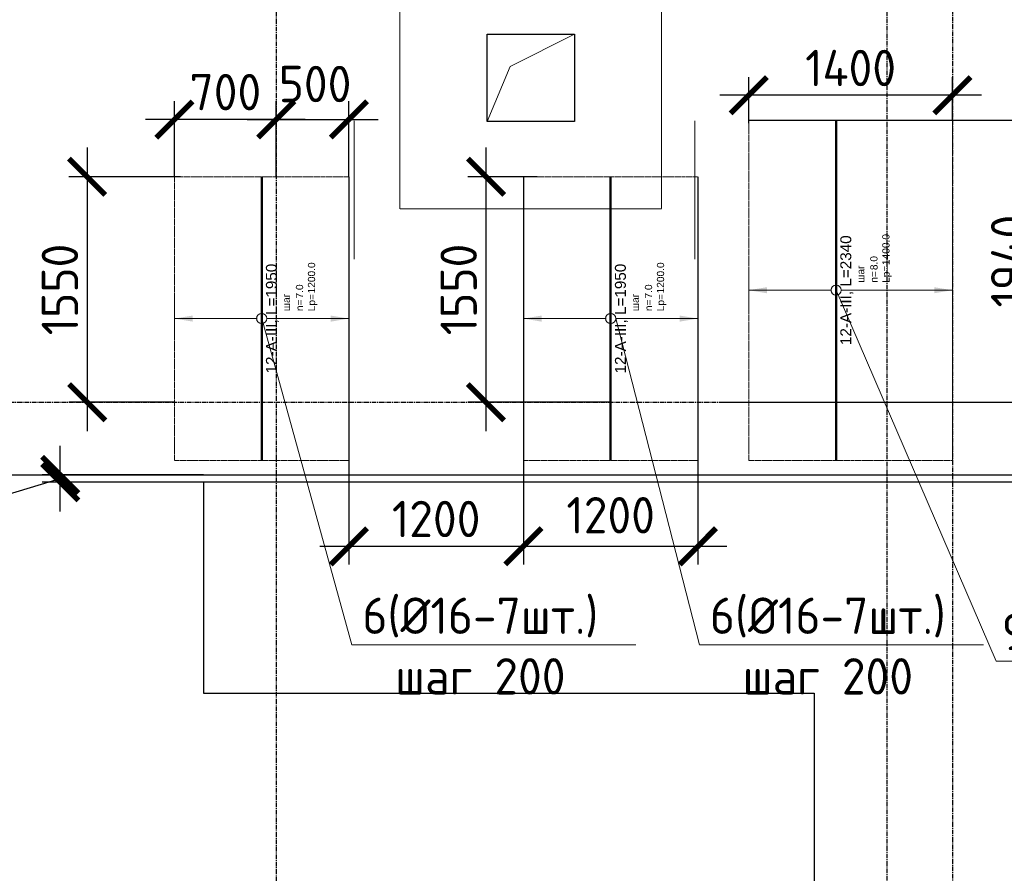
# Model space of a CAD drawing. Header units: millimetres. Extents: x -93479 to 1057970, y -66333 to 172656.
# Tile 336 of 473: x 635859 to 642630, y 32164 to 38032. Entities that reach past the tile are written whole.
import ezdxf
from ezdxf import colors
from ezdxf.entities.mleader import LeaderData, LeaderLine
from ezdxf.enums import TextEntityAlignment as Align
from ezdxf.math import Vec2, Vec3

# ---------------------------------------------------------------- set-up
doc = ezdxf.new("R2010")
doc.units = ezdxf.units.MM
doc.set_wipeout_variables(frame=1)
for name, pattern in [('01 Штриховая _4 мм_', [6, 3.5, -2.5]), ('______5', [1100, 800, -100, 100, -100]), ('GOST2.303 4', [7, 5, -2, 0]), ('HIDDEN2', [4.7625, 3.175, -1.5875]), ('осевая', [50.8, 31.75, -6.35, 6.35, -6.35])]:
    doc.linetypes.add(name, pattern=pattern)
for name, color, linetype, lineweight in [('0 Фундамент', 5, 'Continuous', 30), ('АрмСтер', 2, 'Continuous', 50), ('контур распр. стерхней', 2, 'GOST2.303 4', 20), ('Оси', 40, '______5', 18), ('подоснова', 151, 'Continuous', 5), ('РАЗМЕРЫ', 7, 'Continuous', 9), ('Узлы', 7, 'Continuous', 0)]:
    doc.layers.add(name, color=color, linetype=linetype, lineweight=lineweight)
doc.layers.add('АрмСтер_атрибуты', color=2, linetype='Continuous', lineweight=0, plot=False)
doc.styles.add('GOST-2.304_Type-B', font='GOST_Common.ttf')
doc.styles.get("Standard").update_dxf_attribs({"font": 'arial.ttf'})
doc.styles.add('Аннотативный', font='arial.ttf')
doc.dimstyles.new('СПДС', dxfattribs={"dimscale": 100, "dimtxt": 2.5, "dimasz": 2.5, "dimexe": 1.25, "dimexo": 0, "dimtad": 1, "dimdec": 0, "dimtxsty": 'GOST-2.304_Type-B', "dimblk": 'ARCHTICK', "dimcen": 2.5, "dimdle": 2, "dimadec": 0, "dimazin": 2, "dimtfac": 0.75, "dimtdec": 0, "dimtmove": 1, "dimatfit": 3, "dimfxl": 1, "dimtolj": 1, "dimarcsym": 1})

# ---------------------------------------------------------------- blocks, each defined once
blk = doc.blocks.new('оси')
at = {"layer": 'Оси', "color": 7, "linetype": 'осевая', "lineweight": 25, "transparency": 33554687}
for p, q in [((8813.5, 151.4), (8813.5, -36280.2)), ((13013.5, -402.7), (13013.5, -35828.6)), ((13463.5, -390), (13463.5, -35834.5)), ((-11815.1, -20006.9), (53620.6, -20006.9)), ((-11416.6, -20506.9), (53620.6, -20506.9))]:
    blk.add_line(p, q, dxfattribs=at)
blk = doc.blocks.new('_ArchTick')
at = {"color": 0, "linetype": 'ByBlock', "const_width": 0.15}
blk.add_lwpolyline([(-0.5, -0.5), (0.5, 0.5)], dxfattribs=at)
blk = doc.blocks.new('*D866')
at = {"layer": 'DEFPOINTS', "color": 0, "ltscale": 100, "transparency": 16777216}
for p in [(636137.9, 34902.1), (637123.3, 34902.1), (637123.3, 34852.1)]:
    blk.add_point(p, dxfattribs=at)
at = {"layer": 'РАЗМЕРЫ', "color": 0, "lineweight": -2, "transparency": 16777216}
for p, q in [((636137.9, 34652.1), (636137.9, 35102.1)), ((635543.8, 34698.9), (636137.9, 34877.1)), ((637123.3, 34902.1), (636012.9, 34902.1)), ((637123.3, 34852.1), (636012.9, 34852.1)), ((635543.8, 34273.6), (635543.8, 34698.9))]:
    blk.add_line(p, q, dxfattribs=at)
at = {"layer": 'РАЗМЕРЫ', "color": 0, "lineweight": -2, "ltscale": 100, "transparency": 16777216, "xscale": 250, "yscale": 250, "zscale": 250}
for p, rotation in [((636137.9, 34902.1), 270), ((636137.9, 34852.1), 90)]:
    blk.add_blockref('_ArchTick', p, dxfattribs=dict(at, rotation=rotation))
at = {"layer": 'РАЗМЕРЫ', "color": 0, "ltscale": 100, "transparency": 16777216, "insert": (635356.2, 34486.2), "char_height": 250, "attachment_point": 5, "rotation": 90, "style": 'GOST-2.304_Type-B'}
blk.add_mtext('\\A1;50', dxfattribs=at)
blk = doc.blocks.new('_None')
blk = doc.blocks.new('*U753')
at = {"layer": 'РАЗМЕРЫ'}
for p, q in [((112.5, 600), (-112.5, 600)), ((112.5, -800), (-112.5, -800))]:
    blk.add_line(p, q, dxfattribs=at)
at = {"layer": 'РАЗМЕРЫ', "ltscale": 15}
blk.add_line((0, -800), (0, 600), dxfattribs=at)
at = {"layer": 'РАЗМЕРЫ'}
for points in [[(0, 600), (20.9, 474.8), (-20.9, 474.8)], [(0, -800), (20.9, -674.8), (-20.9, -674.8)]]:
    blk.add_solid(points, dxfattribs=at)
at = {"layer": 'АрмСтер_атрибуты', "color": 215, "ltscale": 15, "style": 'Аннотативный'}
for s, p in [('шаг', (51.4, -194.2)), ('n=', (51.4, -285.1)), ('Lр=', (50.2, -367.8))]:
    blk.add_text(s, height=50, dxfattribs=at).set_placement(p)
at = {"layer": 'АрмСтер_атрибуты', "style": 'Аннотативный', "flags": 8}
blk.add_attdef('ПОЗ', (110, 29.6), '', height=75, dxfattribs=at)
at = {"layer": 'АрмСтер_атрибуты', "color": 215, "style": 'Аннотативный'}
for tag, p, flags in [('ШАГ', (190.9, -194.2), 10), ('КОЛ', (138, -285.1), 8), ('ШИРИНА', (172.9, -367.8), 8)]:
    blk.add_attdef(tag, p, '', height=50, dxfattribs=dict(at, flags=flags))
at = {"layer": 'АрмСтер_атрибуты', "flags": 9}
for tag, p in [('МАССА', (-741, -1010.5)), ('ОБОЗНАЧЕНИЕ', (-741, -1124.4))]:
    blk.add_attdef(tag, p, '', height=75, dxfattribs=at)
at = {"linetype": 'Continuous', "lineweight": 0}
blk.add_wipeout([(35, 0), (28.3, 20.6), (10.8, 33.3), (-10.8, 33.3), (-28.3, 20.6), (-35, 0), (-28.3, -20.6), (-10.8, -33.3), (10.8, -33.3), (28.3, -20.6)], dxfattribs=at)
at = {"color": 0, "linetype": 'ByBlock', "lineweight": -2, "ltscale": 100}
blk.add_line((-1170, 0), (1170, 0), dxfattribs=at)
at = {"layer": 'РАЗМЕРЫ'}
blk.add_circle((0, 0), 35, dxfattribs=at)
at = {"layer": 'АрмСтер_атрибуты', "style": 'Аннотативный', "flags": 8}
blk.add_attdef('НАИМЕНОВАНИЕ', text='', height=75, dxfattribs=at).set_placement((0, -29.3), align=Align.TOP_CENTER)
blk = doc.blocks.new('*D758')
at = {"layer": 'DEFPOINTS', "color": 0, "ltscale": 100, "transparency": 16777216}
for p in [(640873.1, 37342.1), (642851.5, 37342.1), (640673.1, 35402.1)]:
    blk.add_point(p, dxfattribs=at)
at = {"layer": 'РАЗМЕРЫ', "color": 0, "lineweight": -2, "transparency": 16777216}
for p, q in [((642851.5, 35202.1), (642851.5, 37542.1)), ((640873.1, 37342.1), (642976.5, 37342.1)), ((640673.1, 35402.1), (642976.5, 35402.1))]:
    blk.add_line(p, q, dxfattribs=at)
at = {"layer": 'РАЗМЕРЫ', "color": 0, "lineweight": -2, "ltscale": 100, "transparency": 16777216, "xscale": 250, "yscale": 250, "zscale": 250}
for p, rotation in [((642851.5, 37342.1), 90), ((642851.5, 35402.1), 270)]:
    blk.add_blockref('_ArchTick', p, dxfattribs=dict(at, rotation=rotation))
at = {"layer": 'РАЗМЕРЫ', "color": 0, "ltscale": 100, "transparency": 16777216, "insert": (642663.8, 36372.1), "char_height": 250, "attachment_point": 5, "rotation": 90, "style": 'GOST-2.304_Type-B'}
blk.add_mtext('\\A1;1940', dxfattribs=at)
blk = doc.blocks.new('*D839')
at = {"layer": 'DEFPOINTS', "color": 0, "ltscale": 100, "transparency": 16777216}
for p in [(640873.1, 37512.2), (640873.1, 37320.2), (642273.1, 37342.1)]:
    blk.add_point(p, dxfattribs=at)
at = {"layer": 'РАЗМЕРЫ', "color": 0, "lineweight": -2, "transparency": 16777216}
for p, q in [((640873.1, 37320.2), (640873.1, 37637.2)), ((642273.1, 37342.1), (642273.1, 37637.2)), ((642473.1, 37512.2), (640673.1, 37512.2))]:
    blk.add_line(p, q, dxfattribs=at)
at = {"layer": 'РАЗМЕРЫ', "color": 0, "lineweight": -2, "ltscale": 100, "transparency": 16777216, "xscale": 250, "yscale": 250, "zscale": 250, "rotation": 180}
blk.add_blockref('_ArchTick', (640873.1, 37512.2), dxfattribs=at)
at = {"layer": 'РАЗМЕРЫ', "color": 0, "lineweight": -2, "ltscale": 100, "transparency": 16777216, "xscale": 250, "yscale": 250, "zscale": 250}
blk.add_blockref('_ArchTick', (642273.1, 37512.2), dxfattribs=at)
at = {"layer": 'РАЗМЕРЫ', "color": 0, "ltscale": 100, "transparency": 16777216, "insert": (641573.1, 37699.8), "char_height": 250, "attachment_point": 5, "style": 'GOST-2.304_Type-B'}
blk.add_mtext('\\A1;1400', dxfattribs=at)
blk = doc.blocks.new('*U527')
at = {"layer": 'РАЗМЕРЫ'}
for p, q in [((112.5, 600), (-112.5, 600)), ((112.5, -600), (-112.5, -600))]:
    blk.add_line(p, q, dxfattribs=at)
at = {"layer": 'РАЗМЕРЫ', "ltscale": 15}
blk.add_line((0, -600), (0, 600), dxfattribs=at)
at = {"layer": 'РАЗМЕРЫ'}
for points in [[(0, 600), (20.9, 474.8), (-20.9, 474.8)], [(0, -600), (20.9, -474.8), (-20.9, -474.8)]]:
    blk.add_solid(points, dxfattribs=at)
at = {"layer": 'АрмСтер_атрибуты', "color": 215, "ltscale": 15, "style": 'Аннотативный'}
for s, p in [('шаг', (51.4, -194.2)), ('n=', (51.4, -285.1)), ('Lр=', (50.2, -367.8))]:
    blk.add_text(s, height=50, dxfattribs=at).set_placement(p)
at = {"layer": 'АрмСтер_атрибуты', "style": 'Аннотативный', "flags": 8}
blk.add_attdef('ПОЗ', (110, 29.6), '', height=75, dxfattribs=at)
at = {"layer": 'АрмСтер_атрибуты', "color": 215, "style": 'Аннотативный'}
for tag, p, flags in [('ШАГ', (190.9, -194.2), 10), ('КОЛ', (138, -285.1), 8), ('ШИРИНА', (172.9, -367.8), 8)]:
    blk.add_attdef(tag, p, '', height=50, dxfattribs=dict(at, flags=flags))
at = {"layer": 'АрмСтер_атрибуты', "flags": 9}
for tag, p in [('МАССА', (-546, -1010.5)), ('ОБОЗНАЧЕНИЕ', (-546, -1124.4))]:
    blk.add_attdef(tag, p, '', height=75, dxfattribs=at)
at = {"linetype": 'Continuous', "lineweight": 0}
blk.add_wipeout([(35, 0), (28.3, 20.6), (10.8, 33.3), (-10.8, 33.3), (-28.3, 20.6), (-35, 0), (-28.3, -20.6), (-10.8, -33.3), (10.8, -33.3), (28.3, -20.6)], dxfattribs=at)
at = {"color": 0, "linetype": 'ByBlock', "lineweight": -2, "ltscale": 100}
blk.add_line((-975, 0), (975, 0), dxfattribs=at)
at = {"layer": 'РАЗМЕРЫ'}
blk.add_circle((0, 0), 35, dxfattribs=at)
at = {"layer": 'АрмСтер_атрибуты', "style": 'Аннотативный', "flags": 8}
blk.add_attdef('НАИМЕНОВАНИЕ', text='', height=75, dxfattribs=at).set_placement((0, -29.3), align=Align.TOP_CENTER)
blk = doc.blocks.new('*D949')
at = {"layer": 'DEFPOINTS', "color": 0, "ltscale": 100, "transparency": 16777216}
for p in [(636965.9, 36952.1), (636323.1, 35402.1), (636923.1, 35402.1)]:
    blk.add_point(p, dxfattribs=at)
at = {"layer": 'РАЗМЕРЫ', "color": 0, "lineweight": -2, "transparency": 16777216}
for p, q in [((636323.1, 37152.1), (636323.1, 35202.1)), ((636965.9, 36952.1), (636198.1, 36952.1)), ((636923.1, 35402.1), (636198.1, 35402.1))]:
    blk.add_line(p, q, dxfattribs=at)
at = {"layer": 'РАЗМЕРЫ', "color": 0, "lineweight": -2, "ltscale": 100, "transparency": 16777216, "xscale": 250, "yscale": 250, "zscale": 250}
for p, rotation in [((636323.1, 36952.1), 90), ((636323.1, 35402.1), 270)]:
    blk.add_blockref('_ArchTick', p, dxfattribs=dict(at, rotation=rotation))
at = {"layer": 'РАЗМЕРЫ', "color": 0, "ltscale": 100, "transparency": 16777216, "insert": (636135.5, 36177.1), "char_height": 250, "attachment_point": 5, "rotation": 90, "style": 'GOST-2.304_Type-B'}
blk.add_mtext('\\A1;1550', dxfattribs=at)
blk = doc.blocks.new('*D950')
at = {"layer": 'DEFPOINTS', "color": 0, "ltscale": 100, "transparency": 16777216}
for p in [(639417.7, 36952.1), (639065.7, 35402.1), (639923.1, 35402.1)]:
    blk.add_point(p, dxfattribs=at)
at = {"layer": 'РАЗМЕРЫ', "color": 0, "lineweight": -2, "transparency": 16777216}
for p, q in [((639065.7, 37152.1), (639065.7, 35202.1)), ((639417.7, 36952.1), (638940.7, 36952.1)), ((639923.1, 35402.1), (638940.7, 35402.1))]:
    blk.add_line(p, q, dxfattribs=at)
at = {"layer": 'РАЗМЕРЫ', "color": 0, "lineweight": -2, "ltscale": 100, "transparency": 16777216, "xscale": 250, "yscale": 250, "zscale": 250}
for p, rotation in [((639065.7, 36952.1), 90), ((639065.7, 35402.1), 270)]:
    blk.add_blockref('_ArchTick', p, dxfattribs=dict(at, rotation=rotation))
at = {"layer": 'РАЗМЕРЫ', "color": 0, "ltscale": 100, "transparency": 16777216, "insert": (638878, 36177.1), "char_height": 250, "attachment_point": 5, "rotation": 90, "style": 'GOST-2.304_Type-B'}
blk.add_mtext('\\A1;1550', dxfattribs=at)
blk = doc.blocks.new('*D951')
at = {"layer": 'DEFPOINTS', "color": 0, "ltscale": 100, "transparency": 16777216}
for p in [(636923.1, 37346), (636923.1, 36952.1), (637623.1, 36952.1)]:
    blk.add_point(p, dxfattribs=at)
at = {"layer": 'РАЗМЕРЫ', "color": 0, "lineweight": -2, "transparency": 16777216}
for p, q in [((636923.1, 36952.1), (636923.1, 37471)), ((637623.1, 36952.1), (637623.1, 37471)), ((637823.1, 37346), (636723.1, 37346))]:
    blk.add_line(p, q, dxfattribs=at)
at = {"layer": 'РАЗМЕРЫ', "color": 0, "lineweight": -2, "ltscale": 100, "transparency": 16777216, "xscale": 250, "yscale": 250, "zscale": 250, "rotation": 180}
blk.add_blockref('_ArchTick', (636923.1, 37346), dxfattribs=at)
at = {"layer": 'РАЗМЕРЫ', "color": 0, "lineweight": -2, "ltscale": 100, "transparency": 16777216, "xscale": 250, "yscale": 250, "zscale": 250}
blk.add_blockref('_ArchTick', (637623.1, 37346), dxfattribs=at)
at = {"layer": 'РАЗМЕРЫ', "color": 0, "ltscale": 100, "transparency": 16777216, "insert": (637273.1, 37533.9), "char_height": 250, "attachment_point": 5, "style": 'GOST-2.304_Type-B'}
blk.add_mtext('\\A1;700', dxfattribs=at)
blk = doc.blocks.new('*D952')
at = {"layer": 'DEFPOINTS', "color": 0, "ltscale": 100, "transparency": 16777216}
for p in [(638123.1, 37346), (637623.1, 37126.9), (638123.1, 36952.1)]:
    blk.add_point(p, dxfattribs=at)
at = {"layer": 'РАЗМЕРЫ', "color": 0, "lineweight": -2, "transparency": 16777216}
for p, q in [((637623.1, 37126.9), (637623.1, 37471)), ((638123.1, 36952.1), (638123.1, 37471)), ((637423.1, 37346), (638323.1, 37346))]:
    blk.add_line(p, q, dxfattribs=at)
at = {"layer": 'РАЗМЕРЫ', "color": 0, "lineweight": -2, "ltscale": 100, "transparency": 16777216, "xscale": 250, "yscale": 250, "zscale": 250, "rotation": 180}
blk.add_blockref('_ArchTick', (637623.1, 37346), dxfattribs=at)
at = {"layer": 'РАЗМЕРЫ', "color": 0, "lineweight": -2, "ltscale": 100, "transparency": 16777216, "xscale": 250, "yscale": 250, "zscale": 250}
blk.add_blockref('_ArchTick', (638123.1, 37346), dxfattribs=at)
at = {"layer": 'РАЗМЕРЫ', "color": 0, "ltscale": 100, "transparency": 16777216, "insert": (637890, 37589.7), "char_height": 250, "attachment_point": 5, "style": 'GOST-2.304_Type-B'}
blk.add_mtext('\\A1;500', dxfattribs=at)
blk = doc.blocks.new('*D953')
at = {"layer": 'DEFPOINTS', "color": 0, "ltscale": 100, "transparency": 16777216}
for p in [(638123.1, 36952.1), (639323.1, 36952.1), (639323.1, 34411.9)]:
    blk.add_point(p, dxfattribs=at)
at = {"layer": 'РАЗМЕРЫ', "color": 0, "lineweight": -2, "transparency": 16777216}
for p, q in [((638123.1, 36952.1), (638123.1, 34286.9)), ((639323.1, 36952.1), (639323.1, 34286.9)), ((637923.1, 34411.9), (639523.1, 34411.9))]:
    blk.add_line(p, q, dxfattribs=at)
at = {"layer": 'РАЗМЕРЫ', "color": 0, "lineweight": -2, "ltscale": 100, "transparency": 16777216, "xscale": 250, "yscale": 250, "zscale": 250, "rotation": 180}
blk.add_blockref('_ArchTick', (638123.1, 34411.9), dxfattribs=at)
at = {"layer": 'РАЗМЕРЫ', "color": 0, "lineweight": -2, "ltscale": 100, "transparency": 16777216, "xscale": 250, "yscale": 250, "zscale": 250}
blk.add_blockref('_ArchTick', (639323.1, 34411.9), dxfattribs=at)
at = {"layer": 'РАЗМЕРЫ', "color": 0, "ltscale": 100, "transparency": 16777216, "insert": (638723.1, 34599.6), "char_height": 250, "attachment_point": 5, "style": 'GOST-2.304_Type-B'}
blk.add_mtext('\\A1;1200', dxfattribs=at)
blk = doc.blocks.new('*D954')
at = {"layer": 'DEFPOINTS', "color": 0, "ltscale": 100, "transparency": 16777216}
for p in [(639323.1, 36952.1), (640523.1, 36952.1), (640523.1, 34411.9)]:
    blk.add_point(p, dxfattribs=at)
at = {"layer": 'РАЗМЕРЫ', "color": 0, "lineweight": -2, "transparency": 16777216}
for p, q in [((639323.1, 36952.1), (639323.1, 34286.9)), ((640523.1, 36952.1), (640523.1, 34286.9)), ((639123.1, 34411.9), (640723.1, 34411.9))]:
    blk.add_line(p, q, dxfattribs=at)
at = {"layer": 'РАЗМЕРЫ', "color": 0, "lineweight": -2, "ltscale": 100, "transparency": 16777216, "xscale": 250, "yscale": 250, "zscale": 250, "rotation": 180}
blk.add_blockref('_ArchTick', (639323.1, 34411.9), dxfattribs=at)
at = {"layer": 'РАЗМЕРЫ', "color": 0, "lineweight": -2, "ltscale": 100, "transparency": 16777216, "xscale": 250, "yscale": 250, "zscale": 250}
blk.add_blockref('_ArchTick', (640523.1, 34411.9), dxfattribs=at)
at = {"layer": 'РАЗМЕРЫ', "color": 0, "ltscale": 100, "transparency": 16777216, "insert": (639923.1, 34625.4), "char_height": 250, "attachment_point": 5, "style": 'GOST-2.304_Type-B'}
blk.add_mtext('\\A1;1200', dxfattribs=at)
blk = doc.blocks.new('блок')
at = {"layer": '0 Фундамент', "color": 7, "lineweight": 20}
for p, q in [((652567.8, 101424.1), (652126.5, 101202.4)), ((652126.5, 101202.4), (651967.8, 100824.1))]:
    blk.add_line(p, q, dxfattribs=at)
at = {"layer": '0 Фундамент', "color": 7, "linetype": 'HIDDEN2', "lineweight": 0}
blk.add_lwpolyline([(653167.8, 100224.1), (651367.8, 100224.1), (651367.8, 102024.1), (653167.8, 102024.1)], close=True, dxfattribs=at)
at = {"layer": '0 Фундамент', "color": 7, "ltscale": 100}
blk.add_lwpolyline([(652567.8, 100824.1), (651967.8, 100824.1), (651967.8, 101424.1), (652567.8, 101424.1)], close=True, dxfattribs=at)

msp = doc.modelspace()

# ---------------------------------------------------------------- linework, layer by layer
at = {"layer": '0 Фундамент', "color": 7}
for points in [[(633023.3, 52302.1), (633023.3, 34902.1), (680823.3, 34902.1), (680823.3, 52302.1), (676873.3, 52302.1)], [(637123.3, 34852.1), (637123.3, 33402.1), (641323.3, 33402.1), (641323.3, 29902.1), (645223.3, 29902.1), (645223.3, 22752.1), (670823.3, 22752.1), (670823.3, 28902.1), (674423.3, 28902.1), (674423.3, 34852.1), (637123.3, 34852.1)]]:
    msp.add_lwpolyline(points, dxfattribs=at)
at = {"layer": 'контур распр. стерхней', "color": 7, "linetype": '01 Штриховая _4 мм_'}
for points in [[(642273.1, 37342.1), (642273.1, 35002.1), (640873.1, 35002.1), (640873.1, 37342.1)], [(638123.1, 36952.1), (638123.1, 35002.1), (636923.1, 35002.1), (636923.1, 36952.1)], [(640523.1, 36952.1), (640523.1, 35002.1), (639323.1, 35002.1), (639323.1, 36952.1)]]:
    msp.add_lwpolyline(points, close=True, dxfattribs=at)
at = {"layer": 'Узлы', "color": 7, "linetype": 'Continuous', "lineweight": 0}
msp.add_line((638160.2, 37336.7), (638160.2, 36386.7), dxfattribs=at)

# ---------------------------------------------------------------- block references
at = {"color": 7}
msp.add_blockref('оси', (628809.6, 55409), dxfattribs=at)

# ---------------------------------------------------------------- dimensions: what is measured, and where the dimension line sits
at = {"layer": 'РАЗМЕРЫ', "color": 7}
dim = msp.add_linear_dim(base=(636137.9, 34902.1), p1=(637123.3, 34852.1), p2=(637123.3, 34902.1, -3100), angle=90, dimstyle='СПДС', dxfattribs=at)
dim.commit()
dim.dimension.update_dxf_attribs({"geometry": '*D866', "text_midpoint": (635356.2, 34636.4)})

# ---------------------------------------------------------------- leaders
at = {"layer": 'подоснова', "color": 7, "ltscale": 0.3}
ml = msp.add_multileader_mtext('Standard', dxfattribs=at)
ml.set_content('1* (%%C25-21шт.)\\Pшаг 100', color=7, style='GOST-2.304_Type-B')
ml.set_leader_properties(color=7, linetype='ByLayer', lineweight=15)
ml.set_arrow_properties(name='NONE')
ml.build(insert=Vec2(0, 0))
ml.multileader.update_dxf_attribs({"text_left_attachment_type": 6, "text_right_attachment_type": 6, "dogleg_length": 0.1, "arrow_head_size": 18})
ctx = ml.context
ctx.base_point, ctx.char_height, ctx.arrow_head_size, ctx.landing_gap_size, ctx.plane_origin = Vec3(642179.5, 38781.4), 250, 18, 20, Vec3(632686.4, 40260.1)
ctx.left_attachment, ctx.right_attachment, ctx.text_align_type = 6, 6, 1
notes = []
notes.append((ctx, [(0, (1, 1, 0), (642178.5, 38756.4), (1, 0), 0.1, [(0, [(640702.6, 40142.9)], 0, [])])]))
ctx.mtext.insert, ctx.mtext.alignment, ctx.mtext.flow_direction = Vec3(643252.9, 39081.4), 2, 5
for ctx, leaders in notes:
    for number, flags, end, landing, length, lines in leaders:
        leader = LeaderData()
        leader.index, (leader.has_last_leader_line, leader.has_dogleg_vector, leader.attachment_direction) = number, flags
        leader.last_leader_point, leader.dogleg_vector, leader.dogleg_length = Vec3(end), Vec3(landing), length
        for number, points, colour, breaks in lines:
            line = LeaderLine()
            line.index, line.vertices, line.color, line.breaks = number, Vec3.list(points), colors.encode_raw_color(colour), breaks
            leader.lines.append(line)
        ctx.leaders.append(leader)

# ---------------------------------------------------------------- next in the draw order: block references
at = {"layer": 'АрмСтер', "color": 7, "ltscale": 15}
ref = msp.add_blockref('*U753', (641473.1, 36172.1), dxfattribs=dict(at, rotation=90))
ref.add_attrib('НАИМЕНОВАНИЕ', '12-A-III, L=2340', dxfattribs={"layer": 'АрмСтер_атрибуты', "height": 75, "rotation": 90, "style": 'Аннотативный', "flags": 8}).set_placement((641502.5, 36172.1), align=Align.TOP_CENTER)
ref.add_attrib('КОЛ', '8.0', (641758.3, 36310.2), dxfattribs={"layer": 'АрмСтер_атрибуты', "color": 215, "height": 50, "rotation": 90, "style": 'Аннотативный', "flags": 8})
ref.add_attrib('ШИРИНА', '1400.0', (641840.9, 36345), dxfattribs={"layer": 'АрмСтер_атрибуты', "color": 215, "height": 50, "rotation": 90, "style": 'Аннотативный', "flags": 8})
ref = msp.add_blockref('*U527', (637523.1, 35977.1), dxfattribs=dict(at, rotation=90))
ref.add_attrib('НАИМЕНОВАНИЕ', '12-A-III, L=1950', dxfattribs={"layer": 'АрмСтер_атрибуты', "height": 75, "rotation": 90, "style": 'Аннотативный', "flags": 8}).set_placement((637552.5, 35977.1), align=Align.TOP_CENTER)
ref.add_attrib('КОЛ', '7.0', (637808.3, 36115.2), dxfattribs={"layer": 'АрмСтер_атрибуты', "color": 215, "height": 50, "rotation": 90, "style": 'Аннотативный', "flags": 8})
ref.add_attrib('ШИРИНА', '1200.0', (637890.9, 36150), dxfattribs={"layer": 'АрмСтер_атрибуты', "color": 215, "height": 50, "rotation": 90, "style": 'Аннотативный', "flags": 8})
ref = msp.add_blockref('*U527', (639923.1, 35977.1), dxfattribs=dict(at, rotation=90))
ref.add_attrib('НАИМЕНОВАНИЕ', '12-A-III, L=1950', dxfattribs={"layer": 'АрмСтер_атрибуты', "height": 75, "rotation": 90, "style": 'Аннотативный', "flags": 8}).set_placement((639952.5, 35977.1), align=Align.TOP_CENTER)
ref.add_attrib('КОЛ', '7.0', (640208.3, 36115.2), dxfattribs={"layer": 'АрмСтер_атрибуты', "color": 215, "height": 50, "rotation": 90, "style": 'Аннотативный', "flags": 8})
ref.add_attrib('ШИРИНА', '1200.0', (640290.9, 36150), dxfattribs={"layer": 'АрмСтер_атрибуты', "color": 215, "height": 50, "rotation": 90, "style": 'Аннотативный', "flags": 8})

# ---------------------------------------------------------------- next in the draw order: linework, layer by layer
at = {"layer": 'Узлы', "color": 7, "linetype": 'Continuous', "lineweight": 0}
msp.add_line((640501.3, 37336.7), (640501.3, 36386.7), dxfattribs=at)

# ---------------------------------------------------------------- next in the draw order: block references
at = {"layer": 'РАЗМЕРЫ', "color": 7}
msp.add_blockref('блок', (-12894.5, -63492), dxfattribs=at)

# ---------------------------------------------------------------- next in the draw order: dimensions: what is measured, and where the dimension line sits
for base, p1, p2, picture, middle in [((640873.1, 37512.2), (642273.1, 37342.1), (640873.1, 37320.2), '*D839', (641573.1, 37699.8)), ((636923.1, 37346), (637623.1, 36952.1), (636923.1, 36952.1), '*D951', (637273.1, 37533.9)), ((639323.1, 34411.9), (638123.1, 36952.1), (639323.1, 36952.1), '*D953', (638723.1, 34599.6))]:
    dim = msp.add_linear_dim(base=base, p1=p1, p2=p2, dimstyle='СПДС', dxfattribs=at)
    dim.commit()
    dim.dimension.update_dxf_attribs({"geometry": picture, "text_midpoint": middle})
for base, p1, p2, picture, middle in [((638123.1, 37346), (637623.1, 37126.9), (638123.1, 36952.1), '*D952', (637890, 37402.1)), ((640523.1, 34411.9), (639323.1, 36952.1), (640523.1, 36952.1), '*D954', (639923.1, 34437.8))]:
    dim = msp.add_linear_dim(base=base, p1=p1, p2=p2, dimstyle='СПДС', dxfattribs=at)
    dim.commit()
    dim.dimension.update_dxf_attribs({"geometry": picture, "text_midpoint": middle, "dimtype": 160})
for base, p1, p2, picture, middle in [((642851.5, 37342.1), (640673.1, 35402.1), (640873.1, 37342.1), '*D758', (642663.8, 36372.1)), ((636323.1, 35402.1), (636965.9, 36952.1), (636923.1, 35402.1), '*D949', (636135.5, 36177.1)), ((639065.7, 35402.1), (639417.7, 36952.1), (639923.1, 35402.1), '*D950', (638878, 36177.1))]:
    dim = msp.add_linear_dim(base=base, p1=p1, p2=p2, angle=90, dimstyle='СПДС', dxfattribs=at)
    dim.commit()
    dim.dimension.update_dxf_attribs({"geometry": picture, "text_midpoint": middle})

# ---------------------------------------------------------------- next in the draw order: leaders
at = {"layer": 'подоснова', "color": 7, "ltscale": 0.3}
ml = msp.add_multileader_mtext('Standard', dxfattribs=at)
ml.set_content('9 (%%C20-8шт.)\\Pшаг 200', color=7, style='GOST-2.304_Type-B')
ml.set_leader_properties(color=7, linetype='ByLayer', lineweight=15)
ml.set_arrow_properties(name='NONE')
ml.build(insert=Vec2(0, 0))
ml.multileader.update_dxf_attribs({"text_left_attachment_type": 6, "text_right_attachment_type": 6, "dogleg_length": 0.1, "arrow_head_size": 18})
ctx = ml.context
ctx.base_point, ctx.char_height, ctx.arrow_head_size, ctx.landing_gap_size, ctx.plane_origin = Vec3(642574.7, 33648), 250, 18, 20, Vec3(630836.4, 41318.3)
ctx.left_attachment, ctx.right_attachment, ctx.text_align_type = 6, 6, 1
notes = []
notes.append((ctx, [(0, (1, 1, 0), (642573.8, 33622.9), (1, 0), 0.1, [(0, [(641473.1, 36172.1)], 0, [])])]))
ctx.mtext.insert, ctx.mtext.alignment, ctx.mtext.flow_direction = Vec3(643525, 33948), 2, 5
ml = msp.add_multileader_mtext('Standard', dxfattribs=at)
ml.set_content('6(%%C16-7шт.)\\Pшаг 200', color=7, style='GOST-2.304_Type-B')
ml.set_leader_properties(color=7, linetype='ByLayer', lineweight=15)
ml.set_arrow_properties(name='NONE')
ml.build(insert=Vec2(0, 0))
ml.multileader.update_dxf_attribs({"text_left_attachment_type": 6, "text_right_attachment_type": 6, "dogleg_length": 0.1, "arrow_head_size": 18})
ctx = ml.context
ctx.base_point, ctx.char_height, ctx.arrow_head_size, ctx.landing_gap_size, ctx.plane_origin = Vec3(638144.2, 33759.7), 250, 18, 20, Vec3(629246.7, 35719.4)
ctx.left_attachment, ctx.right_attachment, ctx.text_align_type = 6, 6, 1
notes.append((ctx, [(0, (1, 1, 0), (638143.2, 33734.7), (1, 0), 0.1, [(0, [(637523.1, 35977.1)], 0, [])])]))
ctx.mtext.insert, ctx.mtext.alignment, ctx.mtext.flow_direction = Vec3(639026.7, 34059.7), 2, 5
ml = msp.add_multileader_mtext('Standard', dxfattribs=at)
ml.set_content('6(%%C16-7шт.)\\Pшаг 200', color=7, style='GOST-2.304_Type-B')
ml.set_leader_properties(color=7, linetype='ByLayer', lineweight=15)
ml.set_arrow_properties(name='NONE')
ml.build(insert=Vec2(0, 0))
ml.multileader.update_dxf_attribs({"text_left_attachment_type": 6, "text_right_attachment_type": 6, "dogleg_length": 0.1, "arrow_head_size": 18})
ctx = ml.context
ctx.base_point, ctx.char_height, ctx.arrow_head_size, ctx.landing_gap_size, ctx.plane_origin = Vec3(640534.2, 33759.7), 250, 18, 20, Vec3(631636.7, 35719.4)
ctx.left_attachment, ctx.right_attachment, ctx.text_align_type = 6, 6, 1
notes.append((ctx, [(0, (1, 1, 0), (640533.2, 33734.7), (1, 0), 0.1, [(0, [(639956.4, 35987.9)], 0, [])])]))
ctx.mtext.insert, ctx.mtext.alignment, ctx.mtext.flow_direction = Vec3(641416.7, 34059.7), 2, 5
for ctx, leaders in notes:
    for number, flags, end, landing, length, lines in leaders:
        leader = LeaderData()
        leader.index, (leader.has_last_leader_line, leader.has_dogleg_vector, leader.attachment_direction) = number, flags
        leader.last_leader_point, leader.dogleg_vector, leader.dogleg_length = Vec3(end), Vec3(landing), length
        for number, points, colour, breaks in lines:
            line = LeaderLine()
            line.index, line.vertices, line.color, line.breaks = number, Vec3.list(points), colors.encode_raw_color(colour), breaks
            leader.lines.append(line)
        ctx.leaders.append(leader)

doc.saveas('drawing.dxf')
